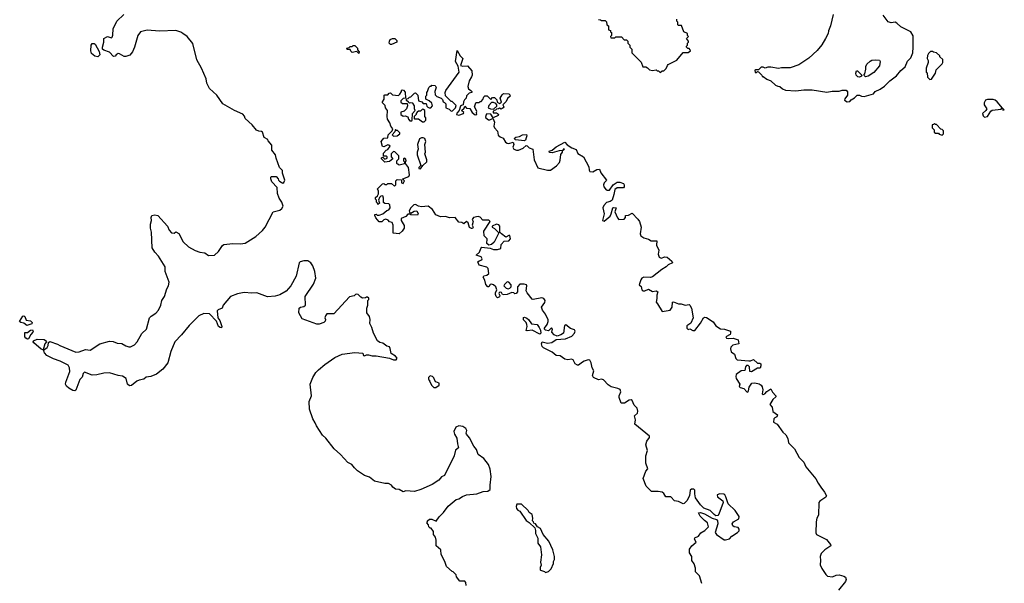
# Model space of a CAD drawing. Extents: x 1862350 to 2057294, y 212041 to 437318.
# Tile 268 of 301: x 1971492 to 1981720, y 394487 to 400340. Entities that reach past the tile are written whole.
import ezdxf

# ---------------------------------------------------------------- set-up
doc = ezdxf.new("R2010")
doc.units = 0

msp = doc.modelspace()

# ---------------------------------------------------------------- linework, layer by layer
at = {"layer": '0CON10XD'}
for points in [[(1976380, 395505), (1976391, 395595), (1976381, 395671), (1976361, 395721), (1976312, 395782), (1976256, 395825), (1976239, 395875), (1976210, 395910), (1976165, 395997), (1976133, 396035), (1976130, 396045), (1976136, 396075), (1976127, 396095), (1976094, 396114), (1976055, 396121), (1976022, 396108), (1976002, 396065), (1976008, 396035), (1976034, 395995), (1976040, 395935), (1976052, 395895), (1976020, 395870), (1976005, 395810), (1975905, 395608), (1975875, 395592), (1975845, 395558), (1975778, 395512), (1975660, 395460), (1975595, 395440), (1975505, 395447), (1975475, 395438), (1975435, 395460), (1975395, 395466), (1975367, 395487), (1975354, 395505), (1975325, 395523), (1975285, 395524), (1975178, 395548), (1975125, 395590), (1975075, 395607), (1975003, 395655), (1974971, 395685), (1974942, 395722), (1974900, 395740), (1974825, 395824), (1974759, 395885), (1974671, 395995), (1974639, 396025), (1974575, 396121), (1974563, 396153), (1974536, 396195), (1974503, 396295), (1974499, 396375), (1974522, 396435), (1974509, 396555), (1974537, 396625), (1974570, 396675), (1974595, 396704), (1974662, 396759), (1974765, 396831), (1974843, 396867), (1974975, 396884), (1975056, 396876), (1975065, 396854), (1975075, 396848), (1975095, 396860), (1975115, 396861), (1975155, 396849), (1975195, 396849), (1975335, 396824), (1975375, 396808), (1975402, 396808), (1975412, 396825), (1975396, 396846), (1975352, 396875), (1975342, 396925), (1975333, 396943), (1975305, 396950), (1975265, 396982), (1975235, 396988), (1975208, 397005), (1975168, 397085), (1975152, 397145), (1975130, 397185), (1975132, 397225), (1975127, 397257), (1975100, 397295), (1975098, 397345), (1975108, 397375), (1975110, 397425), (1975120, 397435), (1975118, 397448), (1975105, 397460), (1975095, 397460), (1975085, 397450), (1975055, 397448), (1975037, 397457), (1975010, 397485), (1974995, 397488), (1974980, 397485), (1974967, 397473), (1974919, 397461), (1974754, 397286), (1974684, 397286), (1974668, 397265), (1974663, 397245), (1974668, 397225), (1974665, 397210), (1974650, 397195), (1974602, 397178), (1974578, 397178), (1974425, 397232), (1974392, 397295), (1974397, 397343), (1974410, 397355), (1974445, 397362), (1974460, 397375), (1974458, 397465), (1974546, 397595), (1974569, 397655), (1974558, 397725), (1974538, 397785), (1974517, 397815), (1974485, 397834), (1974444, 397834), (1974406, 397824), (1974396, 397814), (1974364, 397676), (1974310, 397575), (1974260, 397520), (1974195, 397482), (1974145, 397468), (1974065, 397462), (1973955, 397502), (1973905, 397499), (1973825, 397508), (1973755, 397494), (1973683, 397465), (1973607, 397375), (1973597, 397345), (1973555, 397328), (1973543, 397315), (1973549, 397245), (1973570, 397215), (1973593, 397155), (1973589, 397141), (1973575, 397142), (1973559, 397155), (1973538, 397208), (1973465, 397284), (1973405, 397288), (1973355, 397264), (1973254, 397165), (1973174, 397066), (1973104, 396995), (1973061, 396895), (1973032, 396778), (1972980, 396710), (1972915, 396660), (1972855, 396633), (1972805, 396628), (1972782, 396608), (1972735, 396598), (1972710, 396585), (1972655, 396542), (1972632, 396538), (1972612, 396555), (1972600, 396615), (1972559, 396639), (1972515, 396646), (1972424, 396674), (1972365, 396669), (1972295, 396652), (1972245, 396650), (1972165, 396679), (1972151, 396665), (1972143, 396627), (1972117, 396603), (1972077, 396493), (1972065, 396486), (1972045, 396488), (1972002, 396512), (1971979, 396535), (1971970, 396555), (1971973, 396577), (1972014, 396685), (1972010, 396725), (1971995, 396752), (1971912, 396795), (1971845, 396817), (1971775, 396853), (1971749, 396879), (1971741, 396909), (1971779, 396935), (1971790, 396955), (1971791, 396989), (1971805, 396998), (1971885, 396970), (1971908, 396955), (1972075, 396886), (1972111, 396889), (1972175, 396914), (1972225, 396909), (1972325, 396975), (1972425, 397001), (1972465, 396998), (1972505, 396981), (1972555, 396978), (1972594, 396954), (1972625, 396942), (1972645, 396944), (1972685, 396964), (1972714, 396995), (1972760, 397080), (1972809, 397125), (1972841, 397245), (1972858, 397262), (1972905, 397291), (1972933, 397325), (1972957, 397375), (1972968, 397422), (1972998, 397465), (1973021, 397545), (1973039, 397575), (1973044, 397614), (1973003, 397725), (1973002, 397775), (1972936, 397885), (1972896, 397926), (1972870, 397970), (1972860, 398135), (1972852, 398175), (1972851, 398215), (1972860, 398255), (1972858, 398285), (1972864, 398306), (1972895, 398312), (1972926, 398306), (1973028, 398195), (1973044, 398154), (1973070, 398125), (1973097, 398123), (1973115, 398138), (1973145, 398118), (1973192, 398032), (1973245, 397980), (1973315, 397942), (1973365, 397924), (1973415, 397917), (1973455, 397891), (1973515, 397894), (1973557, 397933), (1973600, 397995), (1973614, 398006), (1973706, 398016), (1973785, 398012), (1973835, 398019), (1973945, 398090), (1974015, 398150), (1974044, 398186), (1974127, 398343), (1974195, 398363), (1974215, 398378), (1974229, 398405), (1974214, 398445), (1974187, 398485), (1974170, 398535), (1974167, 398597), (1974110, 398655), (1974102, 398688), (1974100, 398705), (1974105, 398710), (1974155, 398710), (1974178, 398688), (1974180, 398675), (1974192, 398662), (1974225, 398642), (1974235, 398650), (1974247, 398675), (1974222, 398745), (1974222, 398775), (1974192, 398805), (1974155, 398900), (1974148, 398935), (1974112, 398985), (1974110, 399035), (1974073, 399083), (1974070, 399095), (1974032, 399115), (1974015, 399170), (1974005, 399180), (1973975, 399182), (1973954, 399194), (1973909, 399249), (1973834, 399314), (1973827, 399337), (1973809, 399359), (1973725, 399398), (1973603, 399465), (1973541, 399555), (1973464, 399625), (1973435, 399682), (1973430, 399725), (1973382, 399835), (1973333, 399923), (1973291, 400091), (1973231, 400165), (1973188, 400198), (1973165, 400211), (1973115, 400226), (1972945, 400222), (1972815, 400231), (1972747, 400215), (1972718, 400175), (1972686, 400055), (1972664, 400006), (1972635, 399972), (1972595, 399957), (1972578, 399958), (1972530, 399985), (1972515, 399988), (1972494, 399976), (1972485, 399962), (1972468, 399958), (1972425, 400002), (1972365, 400023), (1972354, 400035), (1972351, 400055), (1972367, 400105), (1972367, 400145), (1972405, 400166), (1972445, 400153), (1972453, 400157), (1972461, 400179), (1972464, 400245), (1972502, 400325), (1972574, 400395)], [(1977505, 400340), (1977527, 400337), (1977535, 400330), (1977575, 400330), (1977588, 400318), (1977590, 400285), (1977610, 400275), (1977610, 400235), (1977628, 400228), (1977630, 400215), (1977640, 400205), (1977640, 400175), (1977630, 400165), (1977632, 400152), (1977675, 400150), (1977685, 400160), (1977745, 400160), (1977772, 400132), (1977795, 400130), (1977808, 400118), (1977810, 400095), (1977830, 400075), (1977830, 400055), (1977850, 400035), (1977850, 399995), (1977948, 399898), (1977965, 399850), (1977995, 399850), (1978015, 399840), (1978035, 399820), (1978065, 399812), (1978105, 399820), (1978115, 399810), (1978128, 399808), (1978145, 399790), (1978165, 399810), (1978185, 399810), (1978208, 399832), (1978220, 399865), (1978230, 399875), (1978319, 399921), (1978385, 400000), (1978435, 400000), (1978460, 400015), (1978458, 400028), (1978445, 400040), (1978432, 400042), (1978420, 400055), (1978420, 400065), (1978430, 400075), (1978430, 400095), (1978440, 400105), (1978440, 400115), (1978420, 400145), (1978435, 400160), (1978440, 400165), (1978430, 400175), (1978428, 400198), (1978392, 400212), (1978368, 400278), (1978335, 400280), (1978330, 400285), (1978330, 400315), (1978320, 400325), (1978320, 400345)], [(1979943, 400395), (1979913, 400277), (1979893, 400225), (1979891, 400195), (1979861, 400145), (1979825, 400080), (1979775, 400019), (1979690, 399940), (1979585, 399870), (1979495, 399841), (1979405, 399841), (1979375, 399834), (1979294, 399846), (1979265, 399847), (1979235, 399838), (1979215, 399847), (1979195, 399847), (1979165, 399820), (1979135, 399820), (1979130, 399815), (1979132, 399792), (1979145, 399790), (1979155, 399800), (1979168, 399798), (1979200, 399765), (1979205, 399750), (1979215, 399750), (1979252, 399722), (1979294, 399704), (1979345, 399660), (1979368, 399648), (1979387, 399647), (1979415, 399620), (1979448, 399608), (1979555, 399602), (1979638, 399612), (1979725, 399611), (1979875, 399586), (1979932, 399598), (1980004, 399596), (1980035, 399607), (1980077, 399607), (1980092, 399592), (1980092, 399555), (1980062, 399518), (1980060, 399505), (1980087, 399487), (1980115, 399490), (1980131, 399509), (1980163, 399527), (1980193, 399557), (1980215, 399557), (1980235, 399546), (1980265, 399541), (1980361, 399569), (1980380, 399595), (1980431, 399619), (1980475, 399650), (1980531, 399705), (1980600, 399755), (1980645, 399811), (1980690, 399850), (1980715, 399908), (1980748, 399942), (1980769, 399995), (1980774, 400055), (1980772, 400172), (1980750, 400215), (1980646, 400266), (1980602, 400305), (1980585, 400313), (1980545, 400308), (1980515, 400317), (1980460, 400385)], [(1975355, 400082), (1975343, 400083), (1975332, 400095), (1975333, 400117), (1975342, 400135), (1975365, 400146), (1975390, 400145), (1975410, 400125), (1975410, 400105), (1975355, 400082)], [(1972305, 399953), (1972272, 399962), (1972240, 399990), (1972233, 400015), (1972234, 400075), (1972245, 400094), (1972265, 400094), (1972277, 400087), (1972319, 400009), (1972326, 399975), (1972305, 399953)], [(1975015, 399990), (1974995, 400010), (1974945, 400000), (1974932, 400012), (1974925, 400030), (1974895, 400030), (1974890, 400045), (1974915, 400050), (1974925, 400060), (1974947, 400063), (1974955, 400070), (1974975, 400070), (1975000, 400045), (1975000, 400025), (1975020, 400005), (1975015, 399990)], [(1975730, 399595), (1975743, 399637), (1975755, 399650), (1975765, 399650), (1975775, 399660), (1975807, 399657), (1975820, 399635), (1975803, 399595), (1975809, 399559), (1975825, 399542), (1975870, 399525), (1975885, 399510), (1975890, 399485), (1975905, 399480), (1975920, 399465), (1975920, 399425), (1975955, 399410), (1975975, 399390), (1975988, 399392), (1976020, 399425), (1976025, 399450), (1975985, 399490), (1975975, 399490), (1975915, 399550), (1975912, 399585), (1975920, 399605), (1976058, 399795), (1976047, 399857), (1976020, 399905), (1976035, 400020), (1976067, 399965), (1976097, 399935), (1976072, 399865), (1976096, 399856), (1976145, 399860), (1976188, 399808), (1976191, 399765), (1976187, 399747), (1976163, 399705), (1976147, 399645), (1976155, 399620), (1976180, 399605), (1976190, 399595), (1976190, 399585), (1976162, 399578), (1976132, 399548), (1976130, 399525), (1976112, 399508), (1976103, 399487), (1976100, 399455), (1976080, 399450), (1976070, 399440), (1976058, 399395), (1976032, 399368), (1976030, 399355), (1976055, 399347), (1976102, 399365), (1976106, 399376), (1976082, 399395), (1976109, 399421), (1976115, 399440), (1976135, 399420), (1976168, 399418), (1976193, 399375), (1976225, 399350), (1976240, 399355), (1976238, 399375), (1976242, 399385), (1976238, 399395), (1976218, 399435), (1976230, 399475), (1976235, 399480), (1976265, 399480), (1976275, 399490), (1976285, 399490), (1976305, 399510), (1976313, 399537), (1976325, 399550), (1976348, 399548), (1976385, 399510), (1976405, 399530), (1976425, 399530), (1976447, 399507), (1976452, 399482), (1976475, 399468), (1976497, 399483), (1976482, 399525), (1976505, 399560), (1976518, 399572), (1976575, 399570), (1976585, 399560), (1976587, 399545), (1976559, 399521), (1976545, 399490), (1976510, 399455), (1976520, 399435), (1976515, 399423), (1976495, 399412), (1976475, 399420), (1976467, 399413), (1976445, 399410), (1976435, 399400), (1976422, 399398), (1976410, 399385), (1976412, 399372), (1976445, 399373), (1976456, 399366), (1976467, 399355), (1976463, 399345), (1976412, 399322), (1976388, 399358), (1976345, 399362), (1976333, 399347), (1976332, 399325), (1976361, 399301), (1976375, 399300), (1976405, 399312), (1976409, 399309), (1976426, 399275), (1976417, 399235), (1976426, 399215), (1976455, 399181), (1976462, 399142), (1976485, 399122), (1976515, 399111), (1976538, 399068), (1976555, 399056), (1976575, 399054), (1976618, 399068), (1976624, 399045), (1976616, 399015), (1976627, 398995), (1976654, 398984), (1976675, 398986), (1976722, 399005), (1976755, 399032), (1976765, 399030), (1976785, 399009), (1976822, 398995), (1976831, 398939), (1976836, 398885), (1976875, 398802), (1976975, 398778), (1977005, 398778), (1977069, 398821), (1977098, 398855), (1977108, 398882), (1977115, 398940), (1977130, 398965), (1977130, 398980), (1977150, 398995), (1977145, 399000), (1977130, 398980), (1977095, 398977), (1977023, 398957), (1976995, 398960), (1976992, 398975), (1977025, 398986), (1977065, 399020), (1977155, 399067), (1977181, 399041), (1977229, 399009), (1977273, 398993), (1977289, 398949), (1977350, 398915), (1977405, 398812), (1977408, 398778), (1977415, 398765), (1977445, 398761), (1977488, 398785), (1977516, 398786), (1977530, 398750), (1977587, 398675), (1977586, 398665), (1977564, 398645), (1977558, 398625), (1977561, 398605), (1977584, 398574), (1977595, 398568), (1977619, 398571), (1977658, 398625), (1977697, 398653), (1977725, 398652), (1977765, 398638), (1977773, 398625), (1977772, 398605), (1977765, 398593), (1977698, 398592), (1977673, 398577), (1977665, 398525), (1977645, 398466), (1977625, 398451), (1977587, 398443), (1977560, 398410), (1977551, 398385), (1977563, 398325), (1977548, 398255), (1977565, 398249), (1977625, 398299), (1977638, 398322), (1977653, 398385), (1977665, 398390), (1977689, 398385), (1977674, 398345), (1977702, 398282), (1977716, 398266), (1977773, 398267), (1977786, 398285), (1977785, 398308), (1977815, 398311), (1977855, 398329), (1977915, 398269), (1977931, 398245), (1977948, 398185), (1977939, 398115), (1977946, 398096), (1977976, 398076), (1978025, 398060), (1978053, 398043), (1978112, 398042), (1978108, 397998), (1978131, 397945), (1978124, 397904), (1978135, 397875), (1978155, 397862), (1978195, 397876), (1978218, 397875), (1978265, 397832), (1978274, 397815), (1978230, 397795), (1978208, 397772), (1978163, 397747), (1978065, 397670), (1978045, 397664), (1977975, 397665), (1977955, 397656), (1977943, 397637), (1977927, 397587), (1977948, 397568), (1977956, 397535), (1977965, 397523), (1977985, 397523), (1978025, 397541), (1978065, 397517), (1978103, 397523), (1978121, 397515), (1978110, 397480), (1978111, 397445), (1978104, 397405), (1978119, 397389), (1978165, 397308), (1978248, 397322), (1978269, 397355), (1978273, 397405), (1978285, 397410), (1978335, 397388), (1978365, 397388), (1978405, 397374), (1978445, 397381), (1978455, 397374), (1978472, 397345), (1978488, 397245), (1978465, 397187), (1978421, 397159), (1978421, 397135), (1978435, 397123), (1978455, 397128), (1978485, 397111), (1978505, 397113), (1978565, 397187), (1978595, 397243), (1978605, 397251), (1978625, 397248), (1978695, 397201), (1978725, 397159), (1978771, 397131), (1978815, 397126), (1978875, 397106), (1978877, 397085), (1978871, 397069), (1978829, 397045), (1978834, 397034), (1978855, 397029), (1978905, 397032), (1978956, 397015), (1978963, 396975), (1978901, 396959), (1978881, 396939), (1978877, 396923), (1978882, 396892), (1978917, 396865), (1978932, 396822), (1978945, 396807), (1979065, 396796), (1979085, 396798), (1979115, 396810), (1979155, 396772), (1979182, 396772), (1979190, 396765), (1979192, 396745), (1979185, 396720), (1979155, 396722), (1979093, 396683), (1979078, 396688), (1979074, 396734), (1979058, 396748), (1979042, 396748), (1979031, 396735), (1979025, 396698), (1978985, 396693), (1978936, 396655), (1978931, 396635), (1978936, 396615), (1978974, 396555), (1978965, 396532), (1978975, 396521), (1979015, 396511), (1979045, 396476), (1979055, 396473), (1979064, 396486), (1979071, 396525), (1979097, 396565), (1979128, 396568), (1979175, 396557), (1979193, 396545), (1979206, 396526), (1979213, 396495), (1979206, 396455), (1979215, 396448), (1979231, 396455), (1979255, 396480), (1979295, 396508), (1979313, 396473), (1979346, 396435), (1979346, 396425), (1979315, 396395), (1979286, 396345), (1979310, 396315), (1979315, 396270), (1979364, 396235), (1979356, 396214), (1979335, 396206), (1979325, 396194), (1979322, 396162), (1979360, 396140), (1979420, 396055), (1979449, 396029), (1979470, 395990), (1979479, 395945), (1979540, 395885), (1979589, 395795), (1979639, 395745), (1979657, 395697), (1979762, 395572), (1979786, 395526), (1979815, 395487), (1979853, 395435), (1979872, 395395), (1979865, 395382), (1979805, 395340), (1979794, 395325), (1979789, 395195), (1979773, 395165), (1979764, 395124), (1979761, 395011), (1979770, 394995), (1979873, 394943), (1979915, 394890), (1979918, 394875), (1979855, 394833), (1979818, 394795), (1979808, 394765), (1979812, 394725), (1979808, 394678), (1979825, 394640), (1979865, 394580), (1979885, 394560), (1979935, 394554), (1979975, 394572), (1980004, 394574), (1980052, 394562), (1980071, 394551), (1980076, 394525), (1980070, 394505), (1979996, 394415)], [(1980945, 399720), (1980965, 399722), (1981007, 399783), (1981012, 399818), (1981075, 399880), (1981080, 399895), (1981080, 399925), (1981050, 399955), (1981050, 399965), (1981017, 399997), (1980983, 400003), (1980975, 400010), (1980955, 400010), (1980932, 399988), (1980923, 399967), (1980918, 399935), (1980928, 399915), (1980928, 399895), (1980908, 399835), (1980910, 399795), (1980917, 399787), (1980923, 399743), (1980945, 399720)], [(1980278, 399748), (1980260, 399765), (1980272, 399778), (1980281, 399825), (1980280, 399855), (1980293, 399877), (1980325, 399910), (1980345, 399918), (1980385, 399922), (1980425, 399918), (1980432, 399905), (1980425, 399862), (1980365, 399793), (1980305, 399753), (1980278, 399748)], [(1980215, 399742), (1980200, 399745), (1980182, 399765), (1980178, 399785), (1980185, 399810), (1980195, 399810), (1980240, 399765), (1980238, 399752), (1980215, 399742)], [(1978512, 394645), (1978499, 394689), (1978475, 394725), (1978475, 394765), (1978449, 394805), (1978450, 394840), (1978474, 394875), (1978518, 394915), (1978501, 394945), (1978505, 394960), (1978545, 394978), (1978568, 395012), (1978610, 395035), (1978648, 395075), (1978636, 395116), (1978605, 395139), (1978560, 395185), (1978545, 395220), (1978565, 395222), (1978605, 395210), (1978685, 395163), (1978729, 395149), (1978740, 395135), (1978746, 395105), (1978718, 395015), (1978732, 394995), (1978810, 394940), (1978825, 394937), (1978865, 394948), (1978888, 394975), (1978950, 395015), (1978965, 395032), (1978965, 395048), (1978955, 395068), (1978913, 395073), (1978900, 395085), (1978892, 395105), (1978908, 395125), (1978964, 395156), (1978965, 395181), (1978925, 395243), (1978851, 395311), (1978829, 395385), (1978817, 395405), (1978805, 395412), (1978765, 395415), (1978739, 395405), (1978742, 395385), (1978797, 395345), (1978801, 395325), (1978756, 395204), (1978745, 395190), (1978725, 395187), (1978705, 395200), (1978665, 395244), (1978598, 395268), (1978563, 395303), (1978512, 395375), (1978504, 395415), (1978505, 395455), (1978495, 395464), (1978472, 395465), (1978456, 395455), (1978450, 395395), (1978422, 395345), (1978396, 395315), (1978385, 395312), (1978335, 395337), (1978295, 395343), (1978255, 395385), (1978205, 395386), (1978185, 395419), (1978165, 395432), (1978125, 395440), (1978055, 395441), (1978001, 395495), (1977969, 395575), (1977995, 395651), (1978016, 395675), (1977998, 395735), (1977997, 395775), (1977998, 395812), (1978014, 395865), (1977996, 395925), (1978007, 395963), (1978035, 396002), (1978034, 396015), (1977881, 396141), (1977888, 396185), (1977880, 396225), (1977909, 396255), (1977913, 396275), (1977905, 396305), (1977875, 396336), (1977855, 396385), (1977845, 396392), (1977825, 396388), (1977775, 396356), (1977739, 396359), (1977718, 396415), (1977719, 396435), (1977737, 396475), (1977729, 396499), (1977705, 396511), (1977635, 396527), (1977605, 396548), (1977555, 396601), (1977536, 396606), (1977505, 396601), (1977452, 396625), (1977444, 396645), (1977456, 396695), (1977439, 396725), (1977430, 396775), (1977413, 396803), (1977396, 396806), (1977357, 396793), (1977338, 396785), (1977298, 396752), (1977285, 396751), (1977262, 396765), (1977243, 396807), (1977225, 396813), (1977185, 396809), (1977155, 396814), (1977108, 396848), (1977065, 396854), (1977025, 396888), (1976932, 396932), (1976918, 396945), (1976911, 396975), (1976919, 396995), (1976975, 396979), (1977021, 396989), (1977065, 397020), (1977162, 397025), (1977228, 397052), (1977256, 397085), (1977263, 397105), (1977255, 397118), (1977213, 397133), (1977165, 397170), (1977150, 397165), (1977140, 397085), (1977114, 397066), (1977076, 397054), (1977045, 397068), (1977019, 397095), (1977026, 397125), (1977015, 397139), (1976985, 397108), (1976953, 397115), (1976943, 397125), (1976943, 397135), (1976971, 397175), (1976983, 397205), (1976983, 397223), (1976955, 397281), (1976922, 397325), (1976912, 397355), (1976948, 397402), (1976951, 397425), (1976936, 397446), (1976915, 397451), (1976825, 397434), (1976815, 397438), (1976764, 397504), (1976754, 397525), (1976762, 397575), (1976756, 397586), (1976733, 397593), (1976688, 397592), (1976663, 397565), (1976662, 397515), (1976650, 397495), (1976635, 397492), (1976624, 397504), (1976605, 397506), (1976555, 397487), (1976522, 397482), (1976507, 397487), (1976496, 397506), (1976485, 397510), (1976474, 397505), (1976471, 397495), (1976480, 397475), (1976478, 397462), (1976455, 397453), (1976441, 397465), (1976436, 397485), (1976436, 397505), (1976447, 397535), (1976437, 397566), (1976415, 397588), (1976395, 397594), (1976381, 397589), (1976365, 397567), (1976355, 397564), (1976335, 397590), (1976324, 397634), (1976306, 397665), (1976315, 397679), (1976345, 397687), (1976364, 397705), (1976359, 397755), (1976345, 397769), (1976265, 397791), (1976253, 397825), (1976265, 397837), (1976293, 397847), (1976297, 397855), (1976285, 397877), (1976233, 397895), (1976270, 397925), (1976281, 397965), (1976294, 397976), (1976378, 397968), (1976415, 397952), (1976456, 397954), (1976490, 397965), (1976492, 398005), (1976525, 398040), (1976575, 398044), (1976592, 398065), (1976585, 398098), (1976575, 398099), (1976542, 398082), (1976498, 398115), (1976480, 398135), (1976480, 398195), (1976470, 398210), (1976445, 398216), (1976400, 398195), (1976400, 398185), (1976425, 398172), (1976470, 398125), (1976420, 398030), (1976395, 398004), (1976365, 398000), (1976346, 398015), (1976349, 398065), (1976317, 398095), (1976312, 398145), (1976380, 398245), (1976367, 398257), (1976305, 398258), (1976275, 398288), (1976255, 398297), (1976205, 398284), (1976191, 398265), (1976203, 398245), (1976193, 398205), (1976202, 398185), (1976195, 398172), (1976185, 398170), (1976165, 398182), (1976150, 398230), (1976135, 398243), (1976105, 398220), (1976085, 398232), (1976055, 398236), (1976015, 398287), (1975957, 398283), (1975916, 398296), (1975865, 398293), (1975814, 398314), (1975780, 398370), (1975734, 398404), (1975665, 398398), (1975635, 398403), (1975605, 398419), (1975585, 398418), (1975554, 398386), (1975538, 398355), (1975542, 398342), (1975555, 398330), (1975590, 398350), (1975616, 398356), (1975630, 398325), (1975625, 398310), (1975555, 398312), (1975545, 398320), (1975525, 398320), (1975502, 398295), (1975456, 398274), (1975456, 398255), (1975485, 398202), (1975486, 398175), (1975465, 398144), (1975435, 398117), (1975373, 398123), (1975372, 398205), (1975360, 398235), (1975335, 398242), (1975319, 398259), (1975295, 398268), (1975275, 398262), (1975255, 398240), (1975225, 398240), (1975193, 398283), (1975180, 398305), (1975182, 398318), (1975195, 398320), (1975205, 398310), (1975225, 398310), (1975265, 398322), (1975305, 398358), (1975328, 398365), (1975340, 398385), (1975337, 398417), (1975328, 398428), (1975285, 398432), (1975272, 398442), (1975272, 398485), (1975265, 398510), (1975243, 398507), (1975230, 398495), (1975220, 398465), (1975230, 398435), (1975212, 398422), (1975210, 398435), (1975200, 398445), (1975200, 398465), (1975190, 398475), (1975190, 398495), (1975210, 398510), (1975219, 398531), (1975219, 398559), (1975210, 398585), (1975260, 398635), (1975275, 398640), (1975285, 398630), (1975305, 398630), (1975315, 398640), (1975355, 398640), (1975385, 398610), (1975400, 398625), (1975400, 398665), (1975415, 398680), (1975458, 398678), (1975460, 398645), (1975475, 398640), (1975490, 398665), (1975472, 398682), (1975472, 398688), (1975535, 398712), (1975543, 398727), (1975532, 398805), (1975500, 398845), (1975500, 398865), (1975508, 398875), (1975505, 398890), (1975485, 398900), (1975480, 398895), (1975480, 398875), (1975490, 398865), (1975488, 398842), (1975435, 398830), (1975425, 398840), (1975415, 398840), (1975410, 398845), (1975410, 398875), (1975430, 398895), (1975430, 398925), (1975388, 398968), (1975375, 398970), (1975350, 398945), (1975350, 398915), (1975370, 398895), (1975335, 398868), (1975285, 398860), (1975252, 398895), (1975252, 398905), (1975265, 398912), (1975285, 398890), (1975309, 398901), (1975310, 398915), (1975302, 398922), (1975273, 398923), (1975270, 398955), (1975300, 398985), (1975315, 398990), (1975340, 399025), (1975328, 399038), (1975315, 399040), (1975275, 399018), (1975262, 399022), (1975248, 399075), (1975275, 399110), (1975318, 399112), (1975320, 399145), (1975360, 399185), (1975370, 399205), (1975348, 399235), (1975337, 399267), (1975312, 399305), (1975308, 399335), (1975312, 399395), (1975292, 399425), (1975288, 399448), (1975260, 399475), (1975260, 399485), (1975280, 399515), (1975280, 399555), (1975285, 399560), (1975315, 399560), (1975332, 399578), (1975345, 399580), (1975365, 399560), (1975427, 399553), (1975442, 399565), (1975460, 399595), (1975460, 399605), (1975465, 399610), (1975478, 399608), (1975497, 399587), (1975500, 399525), (1975475, 399520), (1975462, 399508), (1975453, 399497), (1975453, 399483), (1975468, 399468), (1975518, 399468), (1975522, 399445), (1975510, 399415), (1975485, 399390), (1975452, 399378), (1975450, 399355), (1975475, 399338), (1975495, 399340), (1975525, 399330), (1975530, 399305), (1975545, 399290), (1975565, 399290), (1975570, 399295), (1975573, 399367), (1975600, 399395), (1975592, 399415), (1975592, 399445), (1975575, 399472), (1975555, 399478), (1975542, 399472), (1975532, 399482), (1975512, 399502), (1975512, 399518), (1975528, 399522), (1975540, 399535), (1975555, 399540), (1975592, 399578), (1975605, 399580), (1975627, 399557), (1975636, 399496), (1975670, 399485), (1975685, 399470), (1975715, 399470), (1975721, 399441), (1975731, 399431), (1975745, 399423), (1975764, 399426), (1975780, 399445), (1975772, 399472), (1975745, 399498), (1975710, 399515), (1975712, 399545), (1975720, 399555), (1975720, 399585), (1975730, 399595)], [(1981515, 399329), (1981545, 399334), (1981581, 399389), (1981595, 399401), (1981688, 399412), (1981695, 399420), (1981700, 399420), (1981705, 399400), (1981720, 399405), (1981700, 399420), (1981645, 399488), (1981624, 399504), (1981605, 399510), (1981545, 399510), (1981526, 399504), (1981512, 399475), (1981510, 399455), (1981539, 399415), (1981529, 399395), (1981494, 399365), (1981502, 399342), (1981515, 399329)], [(1975695, 399280), (1975712, 399298), (1975712, 399322), (1975700, 399335), (1975700, 399395), (1975688, 399408), (1975675, 399410), (1975655, 399390), (1975635, 399390), (1975622, 399378), (1975610, 399365), (1975610, 399355), (1975590, 399335), (1975590, 399315), (1975595, 399310), (1975635, 399310), (1975675, 399280), (1975695, 399280)], [(1976415, 399410), (1976448, 399442), (1976450, 399455), (1976438, 399468), (1976415, 399480), (1976395, 399480), (1976365, 399450), (1976360, 399425), (1976383, 399413), (1976415, 399410)], [(1975375, 399130), (1975415, 399132), (1975440, 399155), (1975440, 399165), (1975418, 399188), (1975405, 399190), (1975395, 399200), (1975390, 399175), (1975360, 399145), (1975375, 399130)], [(1981075, 399140), (1981090, 399155), (1981090, 399185), (1981075, 399200), (1981062, 399202), (1981015, 399250), (1981005, 399250), (1980995, 399260), (1980985, 399250), (1980972, 399248), (1980970, 399215), (1980990, 399195), (1980992, 399172), (1981005, 399160), (1981035, 399160), (1981045, 399150), (1981075, 399140)], [(1975655, 398790), (1975680, 398825), (1975720, 398865), (1975720, 398885), (1975702, 398945), (1975708, 398965), (1975702, 399045), (1975712, 399075), (1975700, 399105), (1975683, 399113), (1975665, 399112), (1975647, 399103), (1975623, 399045), (1975632, 398995), (1975622, 398965), (1975622, 398935), (1975660, 398825), (1975640, 398805), (1975640, 398795), (1975655, 398790)], [(1976735, 399081), (1976641, 399091), (1976630, 399105), (1976645, 399121), (1976683, 399127), (1976717, 399145), (1976756, 399146), (1976760, 399135), (1976755, 399112), (1976745, 399087), (1976735, 399081)], [(1976565, 397546), (1976585, 397551), (1976597, 397565), (1976597, 397585), (1976575, 397614), (1976555, 397616), (1976529, 397591), (1976522, 397575), (1976545, 397551), (1976565, 397546)], [(1971565, 397164), (1971535, 397190), (1971504, 397194), (1971492, 397205), (1971525, 397260), (1971535, 397263), (1971546, 397256), (1971559, 397219), (1971605, 397211), (1971621, 397195), (1971617, 397183), (1971565, 397164)], [(1976895, 397073), (1976817, 397117), (1976765, 397109), (1976755, 397113), (1976764, 397155), (1976762, 397175), (1976754, 397194), (1976724, 397224), (1976725, 397247), (1976735, 397250), (1976759, 397239), (1976777, 397225), (1976810, 397180), (1976867, 397175), (1976890, 397145), (1976904, 397115), (1976906, 397085), (1976895, 397073)], [(1971575, 397022), (1971555, 397031), (1971546, 397045), (1971545, 397090), (1971575, 397090), (1971605, 397114), (1971625, 397118), (1971632, 397105), (1971630, 397095), (1971608, 397072), (1971585, 397026), (1971575, 397022)], [(1971735, 396912), (1971715, 396920), (1971640, 396985), (1971633, 396995), (1971636, 397005), (1971675, 397022), (1971745, 397018), (1971760, 397010), (1971770, 396995), (1971755, 396973), (1971735, 396912)], [(1975815, 396520), (1975850, 396545), (1975850, 396565), (1975815, 396580), (1975803, 396593), (1975795, 396620), (1975780, 396635), (1975755, 396640), (1975740, 396625), (1975740, 396605), (1975750, 396595), (1975750, 396585), (1975775, 396540), (1975795, 396520), (1975815, 396520)], [(1976130, 394465), (1976128, 394495), (1976115, 394510), (1976065, 394510), (1976030, 394555), (1976026, 394576), (1975996, 394606), (1975985, 394610), (1975925, 394660), (1975908, 394715), (1975870, 394785), (1975868, 394835), (1975820, 394875), (1975818, 394935), (1975810, 394965), (1975790, 394995), (1975790, 395025), (1975768, 395058), (1975755, 395060), (1975742, 395072), (1975740, 395095), (1975720, 395115), (1975730, 395125), (1975730, 395135), (1975748, 395152), (1975772, 395152), (1975818, 395132), (1975851, 395179), (1975895, 395223), (1975943, 395287), (1976025, 395359), (1976055, 395364), (1976092, 395388), (1976135, 395406), (1976240, 395415), (1976308, 395442), (1976356, 395444), (1976378, 395462), (1976380, 395505)], [(1976955, 394600), (1976965, 394602), (1976985, 394610), (1977013, 394637), (1977036, 394694), (1977037, 394715), (1977047, 394735), (1977047, 394765), (1977030, 394835), (1976988, 394925), (1976930, 394995), (1976902, 395055), (1976870, 395075), (1976850, 395105), (1976832, 395112), (1976830, 395125), (1976820, 395135), (1976822, 395165), (1976815, 395200), (1976784, 395224), (1976773, 395243), (1976705, 395310), (1976655, 395310), (1976648, 395285), (1976654, 395264), (1976667, 395247), (1976688, 395235), (1976755, 395138), (1976785, 395120), (1976842, 395062), (1976850, 395035), (1976850, 395005), (1976873, 394955), (1976874, 394905), (1976901, 394865), (1976913, 394783), (1976902, 394705), (1976908, 394675), (1976898, 394652), (1976898, 394628), (1976902, 394622), (1976945, 394610), (1976955, 394600)], [(1978578, 394485), (1978554, 394564), (1978513, 394605), (1978512, 394645)]]:
    msp.add_lwpolyline(points, dxfattribs=at)

doc.saveas('drawing.dxf')
